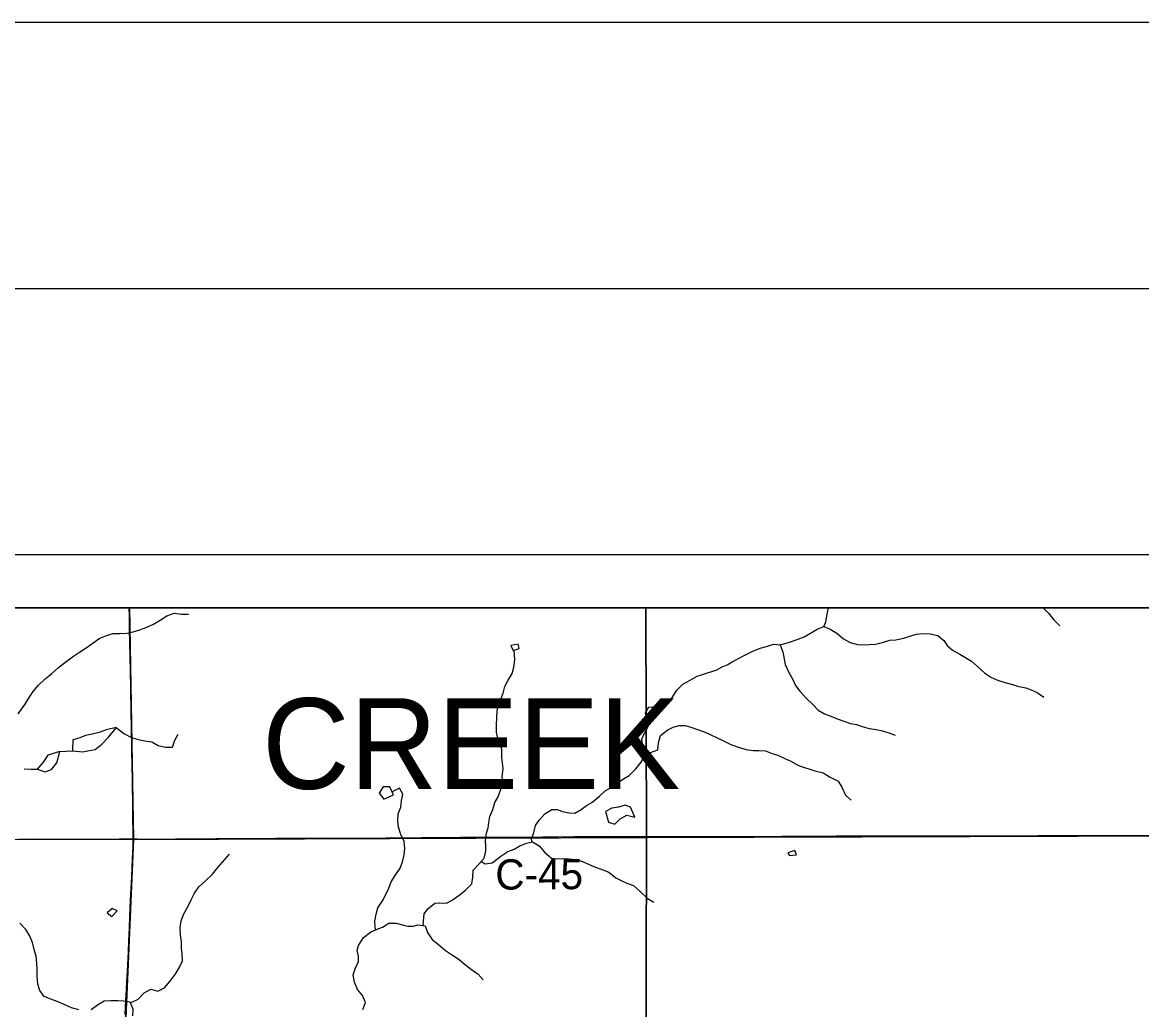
# Model space of a CAD drawing. Extents: x 0 to 1391, y -24 to 440.
# Drawn here: x 403.4 to 445.46, y 402.9 to 440 of the extents above; entities that cross this region are included whole.
import ezdxf

# ---------------------------------------------------------------- set-up
doc = ezdxf.new("R2010")
doc.units = 0
for name, color, linetype in [('GM_X_County_Road', 7, 'Continuous'), ('GM_X_County_Road_Text', 7, 'Continuous'), ('GM_X_Minor_Lake', 7, 'Continuous'), ('GM_X_Minor_River', 7, 'Continuous'), ('GM_X_Section', 7, 'Continuous'), ('GM_X_Township', 7, 'Continuous'), ('GM_X_Township_Text', 7, 'Continuous'), ('SH_Border', 7, 'Continuous'), ('SH_Cut_Line', 7, 'Continuous'), ('SH_Data', 7, 'Continuous')]:
    doc.layers.add(name, color=color, linetype=linetype)

msp = doc.modelspace()

# ---------------------------------------------------------------- linework, layer by layer
at = {"layer": 'GM_X_County_Road'}
for points in [[(407.561, 409.31), (407.558, 409.666), (407.555, 410.014), (407.549, 410.573), (407.537, 411.393), (407.521, 412.213), (407.515, 412.461), (407.514, 412.623), (407.506, 413.008), (407.5, 413.269), (407.496, 413.567), (407.491, 414.014), (407.484, 414.436), (407.48, 414.585), (407.47, 415.033), (407.465, 415.567), (407.452, 416.175), (407.439, 416.672), (407.43, 417.194), (407.429, 417.343), (407.423, 417.703), (407.417, 418)], [(403.249, 409.305), (403.97, 409.309), (404.567, 409.308), (405.114, 409.306), (405.685, 409.307), (405.946, 409.307), (406.306, 409.308), (407.039, 409.309), (407.448, 409.311), (407.561, 409.31)], [(407.264, 402.716), (407.29, 403.25), (407.313, 403.634), (407.328, 403.932), (407.348, 404.34), (407.37, 404.823), (407.384, 405.083), (407.403, 405.481), (407.424, 405.965), (407.442, 406.399), (407.468, 407.008), (407.511, 407.889), (407.542, 408.559), (407.559, 409.032), (407.562, 409.268), (407.561, 409.31)], [(407.561, 409.31), (407.709, 409.309), (408.243, 409.306), (409.15, 409.309), (409.684, 409.318), (410.02, 409.319), (410.666, 409.322), (411.25, 409.326), (411.984, 409.327), (412.493, 409.329), (412.915, 409.335), (414.664, 409.353), (415.737, 409.342), (418.394, 409.363), (419.003, 409.365), (419.288, 409.364), (419.86, 409.375), (420.344, 409.376), (420.543, 409.377), (421.152, 409.379), (421.711, 409.379), (422.221, 409.378), (422.941, 409.385), (423.55, 409.39), (424.121, 409.397), (424.556, 409.398), (425.028, 409.403), (425.488, 409.403), (426.879, 409.406), (431.937, 409.42), (433.975, 409.427), (438.287, 409.431), (439.493, 409.438), (440.052, 409.433), (440.487, 409.432), (440.76, 409.432), (441.568, 409.438), (442.214, 409.438), (442.55, 409.437), (442.86, 409.435), (443.494, 409.441), (444.5, 409.44), (445.793, 409.438)]]:
    msp.add_lwpolyline(points, dxfattribs=at)
at = {"layer": 'GM_X_Minor_Lake'}
for p, q in [((421.752, 416.586), (421.84, 416.395)), ((422.062, 416.466), (422.026, 416.626)), ((416.804, 411.025), (416.982, 410.801)), ((425.314, 410.338), (425.424, 409.941)), ((432.489, 408.709), (432.42, 408.882)), ((432.167, 408.785), (432.228, 408.685)), ((406.584, 406.528), (406.757, 406.395)), ((406.958, 406.611), (406.777, 406.69))]:
    msp.add_line(p, q, dxfattribs=at)
for points in [[(422.026, 416.626), (421.752, 416.586)], [(421.84, 416.395), (422.062, 416.466)], [(405.279, 412.627), (405.671, 412.585), (405.862, 412.627), (406.129, 412.674), (406.383, 412.873), (406.639, 413.133), (406.93, 413.498)], [(406.93, 413.498), (406.545, 413.407), (406.284, 413.307), (406.017, 413.252), (405.766, 413.204), (405.559, 413.11), (405.299, 413.032), (405.279, 412.627)], [(403.96, 411.932), (404.259, 411.835), (404.489, 411.921), (404.698, 412.174), (404.809, 412.603)], [(404.809, 412.603), (404.361, 412.454), (404.182, 412.2), (403.96, 411.932)], [(417.351, 410.97), (417.203, 411.266), (416.953, 411.272), (416.804, 411.025)], [(416.982, 410.801), (417.351, 410.97)], [(426.416, 410.134), (426.245, 410.508), (426.048, 410.58), (425.796, 410.51), (425.545, 410.469), (425.314, 410.338)], [(425.424, 409.941), (425.663, 409.861), (425.857, 410.061), (426.11, 410.208), (426.416, 410.134)], [(432.42, 408.882), (432.167, 408.785)], [(432.228, 408.685), (432.489, 408.709)], [(406.777, 406.69), (406.584, 406.528)], [(406.757, 406.395), (406.958, 406.611)]]:
    msp.add_lwpolyline(points, dxfattribs=at)
at = {"layer": 'GM_X_Minor_River'}
msp.add_line((417.57, 411.219), (417.295, 411.082), dxfattribs=at)
for points in [[(403.5, 414.382), (403.679, 414.66), (403.803, 414.855), (404.003, 415.087), (404.25, 415.333), (404.511, 415.533), (404.757, 415.756), (404.98, 415.927), (405.28, 416.157), (405.541, 416.327), (405.794, 416.489), (406.055, 416.682), (406.308, 416.86), (406.56, 416.962), (406.812, 417.026), (407.063, 417.037), (407.322, 417.04), (407.566, 417.097), (407.811, 417.169), (408.071, 417.271), (408.323, 417.388), (408.576, 417.535), (408.829, 417.69), (409.104, 417.792), (409.378, 417.757), (409.636, 417.76)], [(433.516, 417.301), (433.587, 417.475), (433.643, 417.754), (433.689, 418)], [(441.763, 418), (441.958, 417.793), (442.153, 417.547), (442.378, 417.324)], [(431.82, 416.607), (431.963, 416.63), (432.23, 416.709), (432.513, 416.81), (432.773, 416.912), (433.018, 417.044), (433.271, 417.199), (433.516, 417.301), (433.758, 417.191), (434.007, 417.043), (434.255, 416.835), (434.505, 416.694), (434.778, 416.622), (434.975, 416.611), (435.219, 416.614), (435.462, 416.626), (435.714, 416.69), (435.997, 416.776), (436.225, 416.795), (436.522, 416.851), (436.782, 416.945), (436.996, 417.01), (437.247, 417.028), (437.506, 417.024), (437.794, 416.951), (438.028, 416.773), (438.147, 416.582), (438.35, 416.404), (438.622, 416.256), (438.818, 416.139), (439.068, 415.998), (439.286, 415.79), (439.556, 415.551), (439.82, 415.372), (440.085, 415.262), (440.366, 415.174), (440.608, 415.11), (440.798, 415.053), (441.101, 414.988), (441.305, 414.909), (441.532, 414.814), (441.781, 414.643)], [(418.455, 406.055), (418.473, 406.217), (418.492, 406.49), (418.639, 406.684), (418.893, 406.9), (419.083, 406.904), (419.341, 406.893), (419.548, 407.01), (419.809, 407.196), (420.055, 407.389), (420.286, 407.62), (420.327, 407.869), (420.338, 408.142), (420.554, 408.358), (420.747, 408.59), (420.811, 408.847), (420.814, 409.044), (420.801, 409.249), (420.843, 409.529), (420.906, 409.725), (420.924, 409.929), (420.965, 410.156), (421.082, 410.419), (421.154, 410.683), (421.278, 410.893), (421.389, 411.217), (421.453, 411.459), (421.433, 411.656), (421.467, 411.944), (421.447, 412.171), (421.419, 412.376), (421.422, 412.642), (421.387, 412.832), (421.261, 413.099), (421.21, 413.327), (421.221, 413.585), (421.225, 413.88), (421.236, 414.115), (421.284, 414.357), (421.378, 414.567), (421.472, 414.793), (421.529, 415.042), (421.654, 415.283), (421.809, 415.53), (421.865, 415.772), (421.907, 416.044), (421.878, 416.408)], [(426.851, 412.47), (426.8, 412.622), (426.704, 412.874), (426.676, 413.063), (426.77, 413.259), (426.911, 413.537), (426.876, 413.78), (426.818, 414.054), (426.943, 414.264), (427.202, 414.283), (427.455, 414.445), (427.698, 414.441), (427.861, 414.696), (427.993, 414.899), (428.216, 415.122), (428.492, 415.284), (428.76, 415.424), (428.959, 415.489), (429.18, 415.561), (429.471, 415.655), (429.693, 415.78), (429.884, 415.86), (430.076, 415.963), (430.283, 416.081), (430.55, 416.213), (430.849, 416.367), (431.124, 416.477), (431.361, 416.549), (431.628, 416.628), (431.879, 416.601), (431.974, 416.326), (432.01, 416.136), (432.067, 415.87), (432.201, 415.565), (432.349, 415.297), (432.453, 415.076), (432.618, 414.868), (432.858, 414.607), (433.106, 414.368), (433.301, 414.145), (433.535, 414.012), (433.785, 413.925), (434.019, 413.823), (434.299, 413.719), (434.512, 413.648), (434.747, 413.606), (434.951, 413.542), (435.217, 413.462), (435.482, 413.427), (435.718, 413.378), (435.96, 413.298), (436.202, 413.211)], [(403.242, 414.014), (403.5, 414.382)], [(406.928, 413.497), (407.206, 413.268), (407.5, 413.127), (407.75, 413.047), (408.001, 412.998), (408.259, 412.956), (408.501, 412.823), (408.781, 412.765), (409.04, 412.761), (409.134, 413.017), (409.251, 413.242)], [(422.557, 409.194), (422.536, 409.304), (422.616, 409.553), (422.687, 409.817), (422.819, 410.019), (423.035, 410.251), (423.296, 410.413), (423.501, 410.417), (423.698, 410.346), (423.948, 410.289), (424.161, 410.278), (424.399, 410.418), (424.598, 410.566), (424.798, 410.684), (425.082, 410.922), (425.305, 411.115), (425.497, 411.234), (425.735, 411.396), (425.988, 411.567), (426.203, 411.699), (426.449, 411.946), (426.65, 412.192), (426.79, 412.433), (427.005, 412.565), (427.272, 412.66), (427.298, 412.924), (427.378, 413.196), (427.655, 413.411), (427.854, 413.514), (428.075, 413.571), (428.311, 413.575), (428.523, 413.511), (428.727, 413.439), (429.053, 413.32), (429.25, 413.241), (429.507, 413.116), (429.741, 412.998), (430.021, 412.865), (430.347, 412.746), (430.597, 412.666), (430.855, 412.639), (431.06, 412.636), (431.326, 412.616), (431.576, 412.521), (431.781, 412.457), (432.053, 412.339), (432.272, 412.237), (432.559, 412.073), (432.794, 411.993), (432.984, 411.937), (433.181, 411.873), (433.492, 411.8), (433.748, 411.637), (434.05, 411.48), (434.192, 411.251), (434.325, 410.96), (434.543, 410.767)], [(404.809, 412.603), (405.279, 412.627)], [(403.469, 411.95), (403.728, 411.938), (403.96, 411.932)], [(416.68, 405.895), (416.66, 405.989), (416.64, 406.217), (416.697, 406.481), (416.761, 406.723), (416.931, 406.978), (417.063, 407.218), (417.166, 407.466), (417.26, 407.7), (417.43, 407.97), (417.601, 408.217), (417.688, 408.451), (417.752, 408.708), (417.77, 408.957), (417.75, 409.215), (417.624, 409.483), (417.529, 409.757), (417.509, 409.992), (417.52, 410.258), (417.615, 410.506), (417.641, 410.756), (417.697, 410.99), (417.57, 411.219)], [(420.645, 408.468), (420.79, 408.377), (421.049, 408.411), (421.372, 408.663), (421.64, 408.833), (421.885, 408.92), (422.092, 409.046), (422.344, 409.155), (422.573, 409.197), (422.822, 409.049), (423.025, 408.811), (423.288, 408.587), (423.478, 408.561), (423.737, 408.579), (423.934, 408.568), (424.185, 408.534), (424.382, 408.485), (424.67, 408.367), (424.874, 408.273), (425.215, 408.146), (425.434, 408.059), (425.698, 407.85), (425.894, 407.748), (426.114, 407.653), (426.363, 407.558), (426.619, 407.334), (426.882, 407.08), (427.132, 406.932)], [(407.461, 403.138), (407.489, 403.159), (407.749, 403.284), (407.973, 403.531), (408.226, 403.67), (408.491, 403.583), (408.744, 403.715), (408.937, 403.947), (409.138, 404.217), (409.293, 404.464), (409.41, 404.728), (409.406, 405.001), (409.378, 405.191), (409.381, 405.448), (409.346, 405.699), (409.327, 405.972), (409.361, 406.237), (409.47, 406.493), (409.626, 406.786), (409.743, 407.027), (409.861, 407.275), (410.031, 407.507), (410.285, 407.738), (410.546, 407.984), (410.74, 408.231), (411.187, 408.739)], [(405.523, 402.888), (405.251, 402.968), (404.971, 403.094), (404.706, 403.197), (404.471, 403.292), (404.221, 403.387), (404.049, 403.61), (403.984, 403.854), (403.957, 404.135), (403.952, 404.385), (403.948, 404.65), (403.913, 404.893), (403.848, 405.152), (403.782, 405.419), (403.664, 405.678), (403.53, 405.908), (403.306, 406.144)], [(416.196, 402.896), (416.298, 403.167), (416.179, 403.427), (415.992, 403.657), (415.874, 403.925), (415.832, 404.198), (415.903, 404.432), (416.028, 404.703), (416.031, 404.908), (415.98, 405.113), (416.028, 405.309), (416.222, 405.609), (416.475, 405.802), (416.735, 405.919), (416.927, 406), (417.164, 406.14), (417.446, 406.15), (417.681, 406.086), (417.885, 406.037), (418.083, 406.034), (418.274, 406.084), (418.54, 406.042), (418.62, 405.79), (418.8, 405.529), (419.033, 405.344), (419.296, 405.112), (419.561, 404.941), (419.81, 404.777), (420.005, 404.615), (420.277, 404.406), (420.525, 404.227), (420.713, 404.012)], [(407.552, 402.658), (407.562, 402.916), (407.444, 403.175), (407.193, 403.217), (406.988, 403.228), (406.729, 403.225), (406.471, 403.214), (406.225, 403.059), (405.987, 402.888)]]:
    msp.add_lwpolyline(points, dxfattribs=at)
at = {"layer": 'GM_X_Section'}
for p, q in [((407.425, 418), (387.399, 418)), ((426.829, 418), (407.425, 418)), ((447.083, 418), (426.829, 418))]:
    msp.add_line(p, q, dxfattribs=at)
for points in [[(387.399, 418), (387.365, 409.3), (407.575, 409.291), (407.425, 418)], [(407.425, 418), (407.575, 409.291), (426.856, 409.369), (426.829, 418)], [(426.829, 418), (426.856, 409.369), (447.091, 409.422), (447.083, 418)]]:
    msp.add_lwpolyline(points, dxfattribs=at)
for points in [[(387.365, 409.3), (407.575, 409.291), (407.121, 398.792), (407.176, 391.617), (407.542, 389.3), (387.322, 389.119)], [(426.856, 409.369), (426.804, 389.204), (407.542, 389.3), (407.176, 391.617), (407.121, 398.792), (407.575, 409.291)], [(447.091, 409.422), (447.091, 389.196), (426.804, 389.204), (426.856, 409.369)]]:
    msp.add_lwpolyline(points, close=True, dxfattribs=at)
at = {"layer": 'GM_X_Township'}
msp.add_lwpolyline([(447.02, 384.234), (447.036, 389.216), (447.076, 409.404), (447.056, 418), (367.289, 418), (367.16, 409.322), (367.112, 389.089), (367.052, 379.006), (366.961, 368.979), (366.895, 354.384)], dxfattribs=at)
at = {"layer": 'SH_Border'}
msp.add_lwpolyline([(30, 430), (670, 430), (670, 10), (30, 10)], close=True, dxfattribs=at)
at = {"layer": 'SH_Cut_Line'}
msp.add_lwpolyline([(0, 0), (680, 0), (680, 440), (0, 440)], close=True, dxfattribs=at)
at = {"layer": 'SH_Data'}
for p, q in [((340, 420), (480, 420)), ((342, 418), (478, 418))]:
    msp.add_line(p, q, dxfattribs=at)

# ---------------------------------------------------------------- texts
at = {"layer": 'GM_X_County_Road_Text'}
msp.add_text('C-45', height=1.1364, rotation=0.3415, dxfattribs=at).set_placement((421.175, 407.405))
at = {"layer": 'GM_X_Township_Text'}
msp.add_text('CREEK', height=3.4091, rotation=0, dxfattribs=at).set_placement((412.408, 411.192))

doc.saveas('drawing.dxf')
